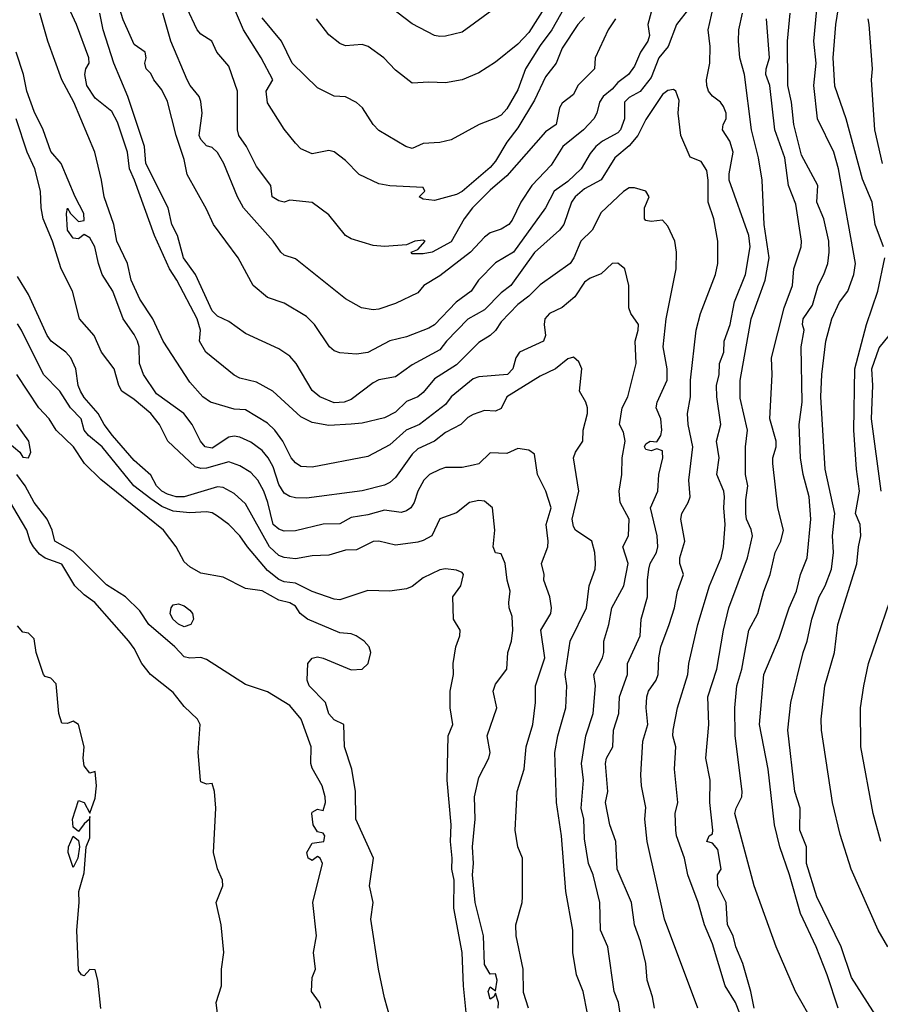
# Model space of a CAD drawing. Header units: metres. Extents: x -46681 to -43747, y -240911 to -237677.
# Tile 421 of 656: x -44839 to -44762, y -239758 to -239670. Entities that reach past the tile are written whole.
import ezdxf

# ---------------------------------------------------------------- set-up
doc = ezdxf.new("R2010")
doc.units = ezdxf.units.M
doc.layers.add('CONTOUR_INDEX', color=1, linetype='Continuous')
doc.layers.add('CONTOUR_INTER', color=3, linetype='Continuous')

msp = doc.modelspace()

# ---------------------------------------------------------------- linework, layer by layer
at = {"layer": 'CONTOUR_INDEX'}
for points, elevation in [([(-44788.595, -239669.357), (-44789.196, -239670.02), (-44790.595, -239672.171), (-44791.133, -239673.52), (-44792.095, -239674.74), (-44793.095, -239676.834), (-44794.595, -239679.339), (-44795.595, -239680.611), (-44796.595, -239682.314), (-44797.095, -239682.895), (-44799.595, -239685.057), (-44800.095, -239685.332), (-44802.095, -239685.851), (-44803.095, -239685.757), (-44803.472, -239685.52), (-44802.955, -239685.02), (-44803.095, -239684.7), (-44806.095, -239684.549), (-44807.095, -239684.352), (-44808.861, -239683.52), (-44810.095, -239682.25), (-44811.095, -239681.487), (-44811.595, -239681.354), (-44813.095, -239681.659), (-44814.095, -239681.222), (-44814.595, -239680.713), (-44815.595, -239679.44), (-44817.095, -239677.078), (-44817.225, -239676.02), (-44816.614, -239675.02), (-44817.66, -239673.02), (-44819.253, -239670.52), (-44822.024, -239664.02)], 85), ([(-44782.309, -239758.52), (-44782.486, -239757.52), (-44782.961, -239756.02), (-44783.096, -239754.52), (-44783.562, -239752.52), (-44784.109, -239751.02), (-44784.359, -239749.02), (-44785.668, -239746.02), (-44785.783, -239743.52), (-44786.334, -239742.02), (-44786.711, -239740.02), (-44786.508, -239739.02), (-44786.696, -239736.52), (-44786.615, -239736.02), (-44786.06, -239735.02), (-44785.989, -239733.52), (-44785.512, -239732.02), (-44785.456, -239730.52), (-44784.727, -239728.52), (-44784.728, -239727.52), (-44783.594, -239725.02), (-44783.506, -239723.52), (-44782.923, -239721.52), (-44782.939, -239720.02), (-44782.813, -239719.02), (-44782.707, -239718.52), (-44782.132, -239717.52), (-44782.016, -239717.02), (-44782.068, -239716.02), (-44782.668, -239713.52), (-44782.005, -239712.02), (-44781.924, -239710.52), (-44781.555, -239709.02), (-44781.575, -239708.52), (-44781.595, -239708.383), (-44782.095, -239708.198), (-44782.595, -239708.397), (-44783.095, -239708.27), (-44783.199, -239708.02), (-44783.095, -239707.76), (-44782.684, -239707.52), (-44782.095, -239707.588), (-44781.747, -239707.02), (-44781.643, -239706.52), (-44781.731, -239705.52), (-44782.164, -239704.52), (-44782.062, -239704.02), (-44781.157, -239702.02), (-44781.151, -239701.02), (-44781.528, -239699.02), (-44781.253, -239696.52), (-44780.34, -239692.02), (-44780.332, -239690.52), (-44780.467, -239689.52), (-44781.095, -239688.182), (-44781.595, -239687.623), (-44782.595, -239687.738), (-44783.095, -239687.666), (-44783.211, -239687.52), (-44783.198, -239686.52), (-44782.792, -239685.52), (-44783.095, -239685.034), (-44784.095, -239684.737), (-44784.595, -239684.739), (-44785.095, -239685.063), (-44787.095, -239686.942), (-44787.895, -239688.52), (-44788.915, -239689.52), (-44789.548, -239691.02), (-44789.891, -239691.52), (-44792.595, -239693.459), (-44793.595, -239694.461), (-44794.595, -239695.219), (-44796.095, -239696.786), (-44796.595, -239697.55), (-44797.082, -239698.02), (-44798.095, -239698.651), (-44800.095, -239700.644), (-44802.095, -239701.908), (-44803.095, -239703.151), (-44803.595, -239703.52), (-44804.595, -239703.946), (-44805.595, -239704.893), (-44806.595, -239705.402), (-44808.595, -239705.886), (-44809.595, -239705.993), (-44811.595, -239706.102), (-44813.095, -239705.836), (-44814.095, -239705.314), (-44816.622, -239703.02), (-44818.095, -239702.207), (-44819.595, -239701.854), (-44820.095, -239701.584), (-44822.637, -239699.52), (-44823.212, -239698.52), (-44823.122, -239697.52), (-44823.444, -239696.52), (-44825.261, -239693.02), (-44825.93, -239692.02), (-44827.266, -239689.02), (-44829.054, -239684.02), (-44829.52, -239683.02), (-44829.706, -239681.52), (-44830.595, -239678.814), (-44831.095, -239677.861), (-44832.595, -239676.669), (-44833.35, -239675.52), (-44833.53, -239674.52), (-44833.453, -239674.02), (-44833.137, -239673.52), (-44833.176, -239673.02), (-44834.29, -239670.02), (-44835.209, -239668.02)], 80), ([(-44765.782, -239758.52), (-44766.779, -239755.52), (-44767.773, -239753.02), (-44769.169, -239750.02), (-44770.156, -239746.52), (-44771.043, -239744.02), (-44771.521, -239742.02), (-44772.082, -239737.02), (-44772.866, -239733.02), (-44772.461, -239728.52), (-44771.095, -239725.251), (-44770.183, -239722.52), (-44769.526, -239721.02), (-44769.163, -239719.52), (-44768.566, -239718.02), (-44768.252, -239714.52), (-44768.379, -239712.52), (-44768.93, -239710.52), (-44769.17, -239709.02), (-44769.303, -239706.02), (-44769.037, -239704.02), (-44769.114, -239699.02), (-44768.857, -239697.52), (-44768.985, -239697.02), (-44768.923, -239696.52), (-44768.095, -239695.282), (-44767.581, -239693.52), (-44767.064, -239692.52), (-44766.724, -239691.52), (-44766.594, -239690.52), (-44766.629, -239689.52), (-44767.085, -239687.52), (-44767.697, -239686.02), (-44767.603, -239684.52), (-44769.095, -239681.797), (-44769.758, -239679.02), (-44769.974, -239677.02), (-44770.315, -239675.52), (-44770.342, -239671.52), (-44770.103, -239669.02)], 85), ([(-44799.019, -239761.02), (-44799.466, -239756.52), (-44799.589, -239753.52), (-44800.357, -239749.52), (-44800.32, -239747.02), (-44800.514, -239746.02), (-44800.491, -239745.02), (-44800.659, -239743.52), (-44800.592, -239742.02), (-44800.956, -239738.02), (-44800.851, -239734.02), (-44800.426, -239733.02), (-44800.686, -239731.52), (-44800.678, -239730.02), (-44800.373, -239728.52), (-44800.396, -239727.52), (-44800.165, -239726.02), (-44799.806, -239725.02), (-44799.783, -239724.52), (-44800.371, -239723.52), (-44800.452, -239721.52), (-44799.704, -239720.52), (-44799.479, -239719.52), (-44799.595, -239719.322), (-44800.095, -239719.111), (-44801.095, -239718.996), (-44801.595, -239719.084), (-44803.095, -239719.821), (-44804.095, -239720.585), (-44804.595, -239720.804), (-44806.095, -239721.021), (-44808.095, -239720.937), (-44810.595, -239721.785), (-44811.095, -239721.74), (-44813.095, -239721.043), (-44814.595, -239720.299), (-44815.595, -239720.165), (-44816.095, -239719.946), (-44817.095, -239719.151), (-44818.899, -239717.02), (-44819.583, -239716.02), (-44820.595, -239715.012), (-44821.595, -239714.27), (-44822.095, -239713.978), (-44822.595, -239713.871), (-44824.095, -239713.978), (-44825.595, -239713.802), (-44826.595, -239713.383), (-44827.595, -239712.7), (-44829.128, -239711.52), (-44831.964, -239708.02), (-44833.195, -239707.02), (-44833.577, -239706.52), (-44833.872, -239705.52), (-44834.806, -239704.52), (-44835.775, -239703.02), (-44837.25, -239701.52), (-44839.225, -239697.52), (-44839.595, -239696.947)], 75)]:
    msp.add_lwpolyline(points, dxfattribs=dict(at, elevation=elevation))
at = {"layer": 'CONTOUR_INTER'}
for points, elevation in [([(-44779.146, -239668.52), (-44780.338, -239670.02), (-44781.06, -239672.02), (-44781.9, -239673.02), (-44782.595, -239674.804), (-44783.595, -239676.046), (-44784.595, -239676.592), (-44784.99, -239677.02), (-44784.999, -239678.52), (-44785.367, -239679.52), (-44785.595, -239679.767), (-44786.992, -239680.52), (-44787.58, -239681.02), (-44788.095, -239681.626), (-44788.901, -239683.02), (-44790.095, -239684.16), (-44791.34, -239685.02), (-44792.114, -239686.52), (-44794.986, -239690.52), (-44796.595, -239691.47), (-44798.116, -239693.02), (-44798.788, -239694.02), (-44800.151, -239695.02), (-44802.095, -239697.042), (-44802.595, -239697.356), (-44804.595, -239698.135), (-44806.095, -239698.494), (-44808.095, -239699.546), (-44809.095, -239699.697), (-44810.595, -239699.569), (-44811.095, -239699.387), (-44811.541, -239699.02), (-44812.886, -239697.02), (-44813.595, -239696.304), (-44815.595, -239695.091), (-44817.095, -239694.587), (-44818.404, -239693.52), (-44819.737, -239691.02), (-44821.972, -239688.02), (-44822.595, -239686.64), (-44824.338, -239683.52), (-44824.595, -239682.176), (-44825.332, -239680.02), (-44826.095, -239676.947), (-44826.595, -239675.92), (-44827.317, -239675.02), (-44827.595, -239674.442), (-44828.011, -239674.02), (-44828.127, -239673.52), (-44828.03, -239673.02), (-44828.095, -239672.512), (-44829.095, -239671.815), (-44829.462, -239671.02), (-44830.095, -239669.624), (-44831.04, -239666.52)], 82), ([(-44789.864, -239667.52), (-44791.535, -239670.52), (-44792.595, -239671.926), (-44793.91, -239674.02), (-44794.595, -239675.911), (-44795.595, -239677.612), (-44796.095, -239678.197), (-44796.595, -239678.459), (-44798.078, -239679.02), (-44800.595, -239680.403), (-44801.595, -239680.635), (-44803.095, -239680.74), (-44804.095, -239681.189), (-44804.653, -239681.02), (-44807.095, -239679.574), (-44807.595, -239679.04), (-44808.568, -239677.52), (-44809.095, -239677.045), (-44810.095, -239676.543), (-44811.095, -239676.478), (-44812.595, -239675.727), (-44814.891, -239673.52), (-44815.85, -239671.52), (-44817.595, -239669.428)], 86), ([(-44791.257, -239667.02), (-44793.595, -239670.761), (-44794.595, -239671.794), (-44796.595, -239673.413), (-44798.095, -239674.369), (-44799.595, -239674.994), (-44801.095, -239675.291), (-44802.595, -239675.209), (-44804.095, -239675.32), (-44805.595, -239674.139), (-44806.639, -239673.02), (-44808.039, -239672.02), (-44808.595, -239671.833), (-44810.095, -239671.945), (-44810.595, -239671.728), (-44811.595, -239670.948), (-44812.696, -239669.52)], 87), ([(-44785.799, -239669.52), (-44786.467, -239670.52), (-44787.634, -239673.02), (-44787.69, -239674.02), (-44789.211, -239675.52), (-44789.595, -239676.316), (-44790.595, -239677.099), (-44790.86, -239677.52), (-44791.138, -239679.02), (-44792.095, -239679.687), (-44795.595, -239683.636), (-44797.095, -239684.922), (-44798.675, -239686.52), (-44799.413, -239687.52), (-44800.595, -239689.583), (-44802.297, -239690.52), (-44803.095, -239690.657), (-44804.095, -239690.656), (-44804.177, -239690.52), (-44803.595, -239690.274), (-44802.92, -239689.52), (-44803.095, -239689.429), (-44803.847, -239689.52), (-44804.595, -239689.852), (-44806.595, -239690.012), (-44807.595, -239689.901), (-44809.595, -239689.316), (-44810.095, -239689.009), (-44811.595, -239687.147), (-44813.095, -239686.046), (-44815.095, -239685.83), (-44815.595, -239686.016), (-44816.095, -239685.881), (-44816.688, -239685.52), (-44816.808, -239684.52), (-44818.095, -239682.816), (-44819.008, -239681.02), (-44819.678, -239680.02), (-44819.817, -239679.52), (-44819.816, -239676.02), (-44820.595, -239673.788), (-44821.666, -239672.52), (-44822.105, -239671.52), (-44823.095, -239670.899), (-44823.439, -239670.52), (-44824.353, -239668.52)], 84), ([(-44796.595, -239668.539), (-44799.595, -239670.713), (-44801.095, -239671.07), (-44801.595, -239671.121), (-44802.095, -239671.005), (-44804.095, -239669.958), (-44806.095, -239668.453)], 88), ([(-44773.264, -239762.52), (-44775.024, -239758.02), (-44775.936, -239756.52), (-44777.095, -239752.726), (-44777.818, -239751.02), (-44778.38, -239749.02), (-44779.295, -239746.52), (-44779.591, -239745.02), (-44780.328, -239743.02), (-44780.392, -239742.52), (-44780.432, -239741.02), (-44780.214, -239740.02), (-44780.49, -239737.02), (-44780.396, -239735.02), (-44780.658, -239734.02), (-44780.638, -239733.52), (-44780.222, -239731.52), (-44779.317, -239728.52), (-44779.206, -239727.52), (-44778.42, -239724.02), (-44777.356, -239720.52), (-44776.316, -239718.02), (-44776.091, -239717.02), (-44775.939, -239715.02), (-44776.063, -239713.52), (-44776.007, -239712.52), (-44776.062, -239712.02), (-44776.701, -239710.52), (-44776.478, -239709.02), (-44776.741, -239707.52), (-44776.333, -239706.02), (-44776.707, -239703.52), (-44776.727, -239702.52), (-44776.492, -239701.52), (-44776.444, -239700.52), (-44776.071, -239699.52), (-44776.039, -239698.52), (-44775.489, -239697.02), (-44775.095, -239694.972), (-44774.117, -239692.52), (-44773.704, -239690.02), (-44773.819, -239689.02), (-44775.58, -239684.02), (-44775.595, -239683.45), (-44775.242, -239681.52), (-44775.52, -239680.52), (-44776.193, -239679.52), (-44776.121, -239679.02), (-44775.865, -239678.52), (-44775.86, -239678.02), (-44776.095, -239677.401), (-44776.362, -239677.02), (-44777.095, -239676.468), (-44777.435, -239676.02), (-44777.608, -239675.52), (-44777.625, -239675.02), (-44777.327, -239673.52), (-44777.295, -239672.02), (-44777.474, -239670.52), (-44777.018, -239668.52)], 82), ([(-44762.184, -239759.52), (-44764.595, -239755.782), (-44765.512, -239753.02), (-44767.712, -239748.52), (-44768.636, -239745.52), (-44768.636, -239744.02), (-44769.239, -239742.52), (-44769.191, -239740.52), (-44769.694, -239739.02), (-44770.327, -239733.52), (-44770.055, -239731.02), (-44768.926, -239726.52), (-44768.559, -239725.52), (-44768.15, -239723.52), (-44767.493, -239721.52), (-44766.951, -239720.52), (-44766.385, -239719.02), (-44766.203, -239717.52), (-44766.298, -239716.02), (-44766.096, -239714.02), (-44766.956, -239710.02), (-44767.344, -239703.52), (-44767.26, -239701.52), (-44766.906, -239698.52), (-44766.351, -239696.52), (-44765.681, -239695.02), (-44764.909, -239694.02), (-44764.387, -239692.52), (-44764.237, -239691.52), (-44765.743, -239683.02), (-44766.174, -239681.52), (-44767.639, -239678.52), (-44767.968, -239675.52), (-44767.76, -239673.52), (-44767.979, -239671.52), (-44767.635, -239668.02)], 86), ([(-44761.718, -239690.02), (-44762.457, -239688.02), (-44762.734, -239686.02), (-44763.595, -239683.937), (-44765.067, -239678.52), (-44766.095, -239675.592), (-44766.234, -239673.02), (-44765.992, -239670.02), (-44765.745, -239668.52)], 87), ([(-44785.242, -239760.02), (-44785.529, -239758.02), (-44785.916, -239757.02), (-44786.512, -239753.02), (-44787.164, -239751.52), (-44787.208, -239749.02), (-44787.816, -239746.52), (-44788.237, -239745.52), (-44788.595, -239743.281), (-44788.666, -239741.52), (-44788.897, -239740.52), (-44788.681, -239738.02), (-44788.874, -239736.52), (-44788.466, -239734.02), (-44787.829, -239732.02), (-44787.616, -239729.52), (-44787.75, -239728.52), (-44786.987, -239727.02), (-44786.859, -239726.52), (-44786.85, -239725.52), (-44786.401, -239724.02), (-44786.142, -239722.52), (-44785.052, -239720.52), (-44784.659, -239718.52), (-44785.148, -239717.02), (-44784.637, -239716.02), (-44784.573, -239714.52), (-44785.383, -239713.02), (-44785.476, -239712.02), (-44785.241, -239710.52), (-44785.221, -239709.02), (-44784.933, -239707.52), (-44785.095, -239706.699), (-44785.454, -239706.02), (-44785.221, -239704.52), (-44784.712, -239703.52), (-44783.938, -239700.52), (-44784.052, -239698.52), (-44783.764, -239697.52), (-44783.751, -239697.02), (-44784.431, -239696.02), (-44784.601, -239695.52), (-44784.611, -239693.52), (-44784.974, -239692.02), (-44785.595, -239691.499), (-44786.095, -239691.544), (-44787.095, -239692.456), (-44788.095, -239692.859), (-44788.595, -239693.218), (-44789.46, -239694.52), (-44790.595, -239695.489), (-44791.733, -239696.02), (-44792.151, -239696.52), (-44792.236, -239697.02), (-44792.109, -239698.02), (-44792.287, -239698.52), (-44794.444, -239699.52), (-44794.784, -239700.02), (-44795.038, -239701.02), (-44795.535, -239701.52), (-44798.095, -239701.725), (-44798.595, -239701.912), (-44800.592, -239703.52), (-44801.095, -239704.212), (-44803.434, -239706.02), (-44804.637, -239706.52), (-44806.095, -239707.857), (-44808.095, -239708.882), (-44813.095, -239709.846), (-44814.095, -239709.784), (-44814.595, -239709.474), (-44814.978, -239709.02), (-44815.732, -239707.52), (-44816.449, -239706.52), (-44817.095, -239705.895), (-44819.095, -239704.7), (-44820.095, -239704.637), (-44822.222, -239704.02), (-44822.924, -239703.52), (-44824.095, -239702.217), (-44826.474, -239698.52), (-44827.425, -239696.52), (-44828.595, -239694.728), (-44829.359, -239693.02), (-44829.699, -239691.52), (-44830.655, -239689.52), (-44830.925, -239688.02), (-44831.789, -239685.52), (-44832.023, -239684.02), (-44832.645, -239681.52), (-44834.517, -239677.02), (-44835.592, -239675.02), (-44836.873, -239671.52), (-44837.573, -239669.02)], 79), ([(-44778.402, -239758.52), (-44781.412, -239750.52), (-44782.972, -239743.52), (-44783.171, -239741.52), (-44783.095, -239740.459), (-44783.473, -239738.52), (-44783.527, -239737.52), (-44783.36, -239734.52), (-44782.888, -239733.02), (-44783.051, -239731.52), (-44783.004, -239730.52), (-44782.845, -239730.02), (-44782.146, -239729.02), (-44781.963, -239728.52), (-44781.918, -239727.02), (-44781.72, -239726.02), (-44780.97, -239724.02), (-44780.505, -239722.52), (-44780.228, -239721.02), (-44779.689, -239719.52), (-44780.033, -239718.52), (-44780.024, -239718.02), (-44779.582, -239716.52), (-44779.93, -239714.52), (-44779.859, -239714.02), (-44779.267, -239713.02), (-44779.105, -239712.52), (-44779.208, -239711.02), (-44778.861, -239708.02), (-44779.272, -239706.02), (-44779.329, -239705.02), (-44779.056, -239703.52), (-44779.056, -239702.02), (-44778.558, -239697.52), (-44778.166, -239696.02), (-44776.828, -239692.52), (-44776.614, -239691.52), (-44776.614, -239689.52), (-44776.973, -239687.52), (-44777.483, -239686.02), (-44777.48, -239684.02), (-44777.595, -239683.156), (-44778.095, -239682.35), (-44779.095, -239681.956), (-44779.943, -239680.02), (-44780.179, -239678.02), (-44780.095, -239676.869), (-44780.379, -239676.02), (-44780.595, -239675.88), (-44781.095, -239675.969), (-44781.595, -239676.32), (-44783.095, -239678.578), (-44783.803, -239680.02), (-44784.595, -239680.94), (-44785.862, -239682.02), (-44787.095, -239683.992), (-44788.595, -239684.803), (-44789.427, -239685.52), (-44789.771, -239686.02), (-44790.462, -239688.02), (-44790.832, -239688.52), (-44793.095, -239690.55), (-44795.221, -239693.52), (-44796.095, -239694.16), (-44797.595, -239695.696), (-44799.095, -239696.529), (-44801.018, -239698.52), (-44801.595, -239699.298), (-44804.095, -239700.661), (-44805.595, -239701.722), (-44807.095, -239702.008), (-44807.595, -239702.267), (-44809.595, -239703.765), (-44810.224, -239704.02), (-44811.095, -239704.079), (-44812.384, -239703.52), (-44813.095, -239702.967), (-44814.537, -239700.52), (-44815.095, -239699.871), (-44816.095, -239699.198), (-44819.095, -239697.826), (-44820.595, -239696.752), (-44821.595, -239696.257), (-44822.095, -239695.794), (-44823.586, -239692.52), (-44824.662, -239691.02), (-44825.198, -239689.02), (-44825.694, -239688.02), (-44826.04, -239686.52), (-44828.057, -239682.52), (-44828.162, -239681.02), (-44829.674, -239676.52), (-44830.91, -239673.52), (-44831.877, -239670.52), (-44832.183, -239669.02)], 81), ([(-44782.595, -239668.923), (-44782.91, -239670.02), (-44782.761, -239671.02), (-44782.892, -239671.52), (-44783.565, -239672.52), (-44784.095, -239673.768), (-44784.632, -239674.52), (-44785.595, -239675.247), (-44786.095, -239675.862), (-44786.929, -239676.52), (-44787.25, -239677.02), (-44787.478, -239678.02), (-44787.744, -239678.52), (-44788.687, -239679.52), (-44790.555, -239681.02), (-44791.595, -239682.693), (-44793.345, -239684.52), (-44794.334, -239686.02), (-44795.095, -239687.618), (-44795.416, -239688.02), (-44796.095, -239688.435), (-44797.095, -239688.787), (-44797.595, -239689.157), (-44798.838, -239690.52), (-44801.595, -239692.629), (-44803.056, -239693.52), (-44803.595, -239694.169), (-44805.595, -239695.135), (-44807.095, -239695.635), (-44807.595, -239695.702), (-44808.655, -239695.52), (-44810.095, -239694.699), (-44814.595, -239691.126), (-44815.595, -239690.777), (-44815.892, -239690.52), (-44816.61, -239689.52), (-44819.256, -239686.52), (-44819.796, -239685.52), (-44821.028, -239682.52), (-44821.595, -239681.545), (-44822.095, -239681.087), (-44822.595, -239680.954), (-44823.095, -239680.372), (-44823.237, -239680.02), (-44822.972, -239678.02), (-44823.095, -239676.953), (-44823.263, -239676.52), (-44824.073, -239675.52), (-44824.326, -239675.02), (-44825.807, -239671.52), (-44826.532, -239669.02)], 83), ([(-44773.337, -239758.52), (-44773.633, -239757.02), (-44774.368, -239754.52), (-44774.999, -239753.02), (-44775.228, -239752.02), (-44775.724, -239751.02), (-44775.863, -239749.02), (-44776.612, -239747.52), (-44776.645, -239746.52), (-44776.307, -239746.02), (-44776.595, -239744.245), (-44777.095, -239743.681), (-44777.584, -239743.52), (-44777.373, -239743.02), (-44777.095, -239742.834), (-44777.053, -239742.52), (-44777.315, -239740.02), (-44777.29, -239738.02), (-44777.682, -239736.02), (-44777.411, -239733.02), (-44777.499, -239730.52), (-44776.702, -239728.02), (-44776.101, -239724.52), (-44775.609, -239722.52), (-44773.932, -239718.02), (-44773.504, -239716.02), (-44773.595, -239715.462), (-44774.024, -239714.52), (-44774.086, -239714.02), (-44774.095, -239712.795), (-44773.909, -239711.52), (-44774.11, -239710.52), (-44774.13, -239708.02), (-44773.945, -239706.52), (-44774.595, -239703.642), (-44774.595, -239702.055), (-44773.595, -239696.52), (-44772.343, -239693.02), (-44771.983, -239691.02), (-44772.427, -239688.02), (-44772.621, -239684.02), (-44772.965, -239682.02), (-44773.583, -239679.52), (-44774.22, -239674.52), (-44774.615, -239673.02), (-44774.756, -239671.52), (-44774.709, -239670.52), (-44774.393, -239669.02)], 83), ([(-44767.913, -239760.02), (-44769.626, -239757.02), (-44771.352, -239753.02), (-44773.333, -239747.52), (-44775.08, -239741.02), (-44774.965, -239740.52), (-44774.454, -239739.52), (-44774.416, -239739.02), (-44775.05, -239734.02), (-44775.066, -239731.52), (-44774.906, -239729.52), (-44774.438, -239728.02), (-44773.825, -239724.52), (-44772.999, -239723.02), (-44772.472, -239721.02), (-44771.887, -239719.52), (-44771.456, -239717.52), (-44770.954, -239716.52), (-44770.697, -239715.52), (-44771.206, -239713.52), (-44771.657, -239709.52), (-44771.666, -239709.02), (-44771.366, -239708.02), (-44771.372, -239707.52), (-44771.928, -239705.52), (-44771.713, -239701.52), (-44771.768, -239700.02), (-44770.656, -239695.52), (-44769.898, -239693.52), (-44769.764, -239692.02), (-44769.118, -239690.02), (-44769.097, -239689.52), (-44769.595, -239686.183), (-44770.266, -239684.52), (-44770.597, -239682.02), (-44771.489, -239679.52), (-44771.934, -239675.52), (-44772.284, -239674.52), (-44772.257, -239674.02), (-44771.956, -239673.02), (-44772.233, -239669.52)], 84), ([(-44761.795, -239682.52), (-44762.494, -239679.52), (-44762.774, -239675.02), (-44762.699, -239674.02), (-44762.993, -239670.02), (-44763.102, -239669.52)], 88), ([(-44788.314, -239759.02), (-44788.726, -239757.02), (-44789.323, -239755.52), (-44789.639, -239753.52), (-44789.648, -239751.52), (-44790.28, -239748.02), (-44790.67, -239743.02), (-44791.104, -239740.02), (-44791.268, -239735.52), (-44790.994, -239734.02), (-44790.277, -239731.52), (-44790.189, -239729.52), (-44790.334, -239728.52), (-44789.875, -239725.52), (-44788.41, -239722.52), (-44788.164, -239720.52), (-44787.648, -239719.02), (-44787.615, -239718.52), (-44787.66, -239717.52), (-44787.937, -239716.52), (-44789.413, -239715.52), (-44789.595, -239715.198), (-44789.705, -239714.52), (-44789.105, -239712.02), (-44789.573, -239709.02), (-44789.414, -239708.52), (-44788.756, -239707.52), (-44788.714, -239706.52), (-44788.316, -239705.02), (-44788.314, -239704.52), (-44788.491, -239704.02), (-44789.033, -239703.02), (-44788.836, -239701.02), (-44789.095, -239700.373), (-44789.595, -239699.944), (-44790.095, -239700.112), (-44791.206, -239701.02), (-44792.595, -239701.659), (-44795.595, -239703.516), (-44796.095, -239704.585), (-44796.595, -239704.804), (-44797.595, -239704.761), (-44798.595, -239705.121), (-44799.095, -239705.395), (-44799.709, -239706.02), (-44801.095, -239706.729), (-44802.095, -239707.523), (-44803.595, -239708.196), (-44804.095, -239708.677), (-44805.595, -239710.794), (-44806.095, -239711.246), (-44806.595, -239711.478), (-44808.595, -239711.985), (-44813.595, -239712.654), (-44814.595, -239712.624), (-44815.095, -239712.497), (-44815.595, -239712.192), (-44816.095, -239711.422), (-44816.595, -239709.835), (-44817.039, -239709.02), (-44817.595, -239708.355), (-44818.595, -239707.603), (-44819.595, -239707.159), (-44820.095, -239707.07), (-44820.595, -239707.165), (-44822.095, -239708.139), (-44822.702, -239708.02), (-44823.117, -239707.52), (-44823.87, -239706.02), (-44824.64, -239705.02), (-44827.095, -239703.244), (-44828.242, -239701.52), (-44828.612, -239700.52), (-44828.645, -239699.02), (-44828.806, -239698.52), (-44829.095, -239697.908), (-44830.093, -239696.52), (-44831.015, -239694.02), (-44831.96, -239692.52), (-44832.315, -239691.52), (-44832.619, -239690.02), (-44833.095, -239689.217), (-44833.595, -239688.924), (-44834.095, -239689.304), (-44834.595, -239689.26), (-44835.095, -239688.524), (-44835.184, -239687.02), (-44835.095, -239686.552), (-44834.813, -239687.02), (-44834.095, -239687.758), (-44833.595, -239687.654), (-44833.621, -239687.02), (-44834.416, -239685.52), (-44835.666, -239682.52), (-44836.595, -239681.467), (-44837.277, -239679.52), (-44838.095, -239677.858), (-44838.761, -239676.02), (-44839.037, -239674.52), (-44839.717, -239672.52)], 78), ([(-44793.647, -239758.52), (-44794.095, -239757.103), (-44794.114, -239755.02), (-44794.735, -239752.02), (-44794.766, -239751.02), (-44794.197, -239749.02), (-44794.169, -239748.52), (-44794.184, -239745.02), (-44794.598, -239744.02), (-44794.847, -239742.52), (-44794.644, -239739.02), (-44794.029, -239737.02), (-44793.844, -239735.02), (-44793.242, -239733.02), (-44793.003, -239731.02), (-44792.996, -239729.52), (-44792.172, -239727.02), (-44792.516, -239724.52), (-44791.638, -239723.02), (-44791.57, -239722.52), (-44791.715, -239721.52), (-44792.247, -239720.02), (-44792.231, -239719.52), (-44792.451, -239718.52), (-44791.909, -239717.02), (-44791.853, -239716.52), (-44792.042, -239715.02), (-44791.584, -239713.52), (-44792.064, -239712.02), (-44792.814, -239710.52), (-44793.095, -239708.7), (-44793.595, -239708.331), (-44794.595, -239708.168), (-44795.595, -239708.637), (-44797.095, -239708.578), (-44798.095, -239709.542), (-44798.595, -239709.687), (-44799.595, -239709.889), (-44801.095, -239709.893), (-44801.595, -239710.065), (-44802.536, -239710.52), (-44803.042, -239711.02), (-44803.594, -239712.02), (-44803.903, -239713.02), (-44804.229, -239713.52), (-44804.595, -239713.791), (-44805.095, -239713.936), (-44806.595, -239713.724), (-44808.095, -239714.148), (-44809.595, -239714.392), (-44810.595, -239714.961), (-44812.095, -239714.993), (-44814.595, -239715.587), (-44815.595, -239715.618), (-44816.095, -239715.441), (-44816.595, -239715.017), (-44817.064, -239713.02), (-44817.438, -239712.02), (-44817.974, -239711.02), (-44818.595, -239710.348), (-44819.595, -239709.739), (-44820.595, -239709.369), (-44822.595, -239709.939), (-44823.095, -239709.967), (-44823.595, -239709.829), (-44826.068, -239707.52), (-44826.815, -239706.02), (-44827.595, -239705.025), (-44829.095, -239703.756), (-44830.202, -239703.02), (-44830.478, -239702.52), (-44830.892, -239701.02), (-44832.026, -239699.52), (-44832.679, -239698.02), (-44834.024, -239696.52), (-44834.629, -239694.02), (-44835.658, -239692.02), (-44836.44, -239689.52), (-44837.281, -239687.52), (-44837.465, -239686.52), (-44837.519, -239685.02), (-44838.034, -239683.02), (-44838.714, -239681.52), (-44839.718, -239678.52)], 77), ([(-44761.311, -239753.02), (-44762.2, -239751.52), (-44764.603, -239746.02), (-44765.595, -239742.905), (-44766.303, -239740.02), (-44767.283, -239733.52), (-44767.321, -239732.52), (-44766.985, -239729.52), (-44766.126, -239726.52), (-44765.806, -239724.02), (-44764.095, -239718.55), (-44763.961, -239717.02), (-44763.737, -239716.02), (-44763.816, -239715.02), (-44764.223, -239714.02), (-44763.854, -239712.02), (-44764.144, -239710.02), (-44764.366, -239706.52), (-44764.279, -239701.02), (-44763.238, -239697.02), (-44762.233, -239694.02), (-44761.602, -239691.02)], 87), ([(-44796.364, -239758.52), (-44796.339, -239758.02), (-44796.595, -239757.17), (-44796.765, -239757.52), (-44797.095, -239757.712), (-44797.261, -239757.02), (-44797.095, -239756.594), (-44796.595, -239756.97), (-44796.455, -239756.02), (-44796.595, -239755.432), (-44797.095, -239755.458), (-44797.595, -239754.593), (-44797.685, -239752.02), (-44798.428, -239749.02), (-44798.673, -239746.52), (-44798.589, -239745.52), (-44798.662, -239744.02), (-44798.428, -239741.52), (-44798.487, -239739.52), (-44798.095, -239737.784), (-44797.195, -239736.02), (-44797.077, -239735.52), (-44797.336, -239734.02), (-44796.494, -239731.52), (-44796.807, -239730.02), (-44796.595, -239729.389), (-44795.583, -239728.02), (-44795.487, -239726.52), (-44795.174, -239725.52), (-44795.038, -239724.52), (-44795.095, -239723.292), (-44795.364, -239722.52), (-44795.401, -239722.02), (-44795.269, -239721.02), (-44795.554, -239720.02), (-44795.733, -239718.52), (-44796.095, -239717.663), (-44796.595, -239717.547), (-44796.813, -239717.02), (-44796.67, -239715.52), (-44796.886, -239713.52), (-44797.595, -239712.919), (-44798.095, -239712.865), (-44798.94, -239713.02), (-44800.095, -239713.951), (-44801.595, -239714.515), (-44802.335, -239716.02), (-44803.095, -239716.459), (-44803.595, -239716.599), (-44805.595, -239716.886), (-44807.095, -239716.516), (-44807.595, -239716.549), (-44809.095, -239717.278), (-44810.095, -239717.336), (-44811.595, -239717.784), (-44813.095, -239717.826), (-44814.595, -239718.107), (-44815.595, -239717.972), (-44816.095, -239717.796), (-44816.932, -239717.02), (-44819.095, -239713.158), (-44820.095, -239712.216), (-44821.095, -239711.684), (-44821.595, -239711.621), (-44824.595, -239712.518), (-44825.307, -239712.52), (-44826.095, -239712.271), (-44826.595, -239712.013), (-44827.095, -239711.538), (-44827.595, -239710.584), (-44829.095, -239709.269), (-44831.047, -239707.02), (-44831.808, -239706.02), (-44832.336, -239705.02), (-44833.595, -239703.591), (-44833.928, -239703.02), (-44834.14, -239702.52), (-44834.351, -239701.02), (-44834.795, -239700.02), (-44835.229, -239699.52), (-44836.567, -239698.52), (-44836.932, -239698.02), (-44838.595, -239694.308), (-44839.595, -239692.688)], 76), ([(-44761.925, -239712.02), (-44762.802, -239705.52), (-44762.67, -239702.52), (-44762.748, -239701.02), (-44762.095, -239699.114), (-44761.187, -239698.02)], 88), ([(-44806.036, -239759.52), (-44806.595, -239757.586), (-44807.137, -239755.02), (-44807.799, -239750.52), (-44807.615, -239749.02), (-44807.925, -239747.52), (-44807.559, -239745.02), (-44809.163, -239741.52), (-44809.198, -239739.02), (-44809.515, -239737.02), (-44810.18, -239735.02), (-44810.25, -239733.02), (-44811.095, -239732.574), (-44811.595, -239732.034), (-44811.884, -239731.02), (-44813.358, -239729.52), (-44813.523, -239729.02), (-44813.473, -239727.52), (-44813.095, -239727.045), (-44812.595, -239726.928), (-44812.095, -239727.029), (-44809.595, -239728.082), (-44808.595, -239728.026), (-44808.061, -239727.52), (-44807.821, -239726.52), (-44807.95, -239726.02), (-44808.406, -239725.52), (-44809.132, -239725.02), (-44809.595, -239724.854), (-44810.595, -239724.771), (-44813.509, -239723.52), (-44814.155, -239723.02), (-44814.595, -239722.356), (-44815.095, -239722.054), (-44816.095, -239721.825), (-44817.595, -239720.974), (-44819.095, -239720.777), (-44821.095, -239719.742), (-44823.095, -239719.406), (-44824.095, -239718.836), (-44824.595, -239718.374), (-44825.326, -239717.02), (-44826.45, -239715.52), (-44832.095, -239710.955), (-44833.573, -239709.52), (-44834.563, -239708.02), (-44836.095, -239706.527), (-44836.735, -239705.52), (-44837.661, -239704.52), (-44839.651, -239701.52)], 74), ([(-44841.095, -239707.053), (-44839.374, -239708.52), (-44839.095, -239708.958), (-44838.595, -239709.003), (-44838.387, -239708.52), (-44838.555, -239707.52), (-44839.635, -239706.02)], 73), ([(-44812.305, -239758.52), (-44812.419, -239758.02), (-44813.136, -239757.02), (-44813.095, -239755.76), (-44812.782, -239755.02), (-44812.971, -239753.52), (-44812.707, -239752.02), (-44813.021, -239749.02), (-44812.158, -239745.52), (-44812.366, -239745.02), (-44812.595, -239744.872), (-44813.095, -239745.233), (-44813.461, -239745.02), (-44813.573, -239744.52), (-44813.095, -239743.691), (-44812.051, -239743.52), (-44811.95, -239743.02), (-44812.095, -239742.771), (-44812.595, -239742.659), (-44813.001, -239742.02), (-44813.117, -239741.02), (-44813.095, -239740.896), (-44812.595, -239740.632), (-44812.095, -239740.731), (-44811.888, -239740.02), (-44811.907, -239739.52), (-44812.183, -239738.52), (-44813.095, -239736.941), (-44813.216, -239736.52), (-44813.184, -239735.02), (-44814.077, -239732.52), (-44815.095, -239731.282), (-44817.095, -239730.065), (-44819.095, -239729.416), (-44822.595, -239727.149), (-44823.095, -239726.973), (-44824.095, -239727.043), (-44824.595, -239726.931), (-44825.449, -239726.02), (-44827.776, -239724.02), (-44828.595, -239722.787), (-44829.864, -239721.52), (-44831.595, -239720.449), (-44834.595, -239717.442), (-44836.23, -239716.52), (-44836.461, -239715.52), (-44836.928, -239714.52), (-44838.095, -239713.035), (-44838.903, -239711.52), (-44839.647, -239710.52)], 73), ([(-44821.596, -239759.02), (-44821.72, -239758.02), (-44821.234, -239756.52), (-44821.246, -239755.02), (-44821.04, -239753.52), (-44821.268, -239751.02), (-44821.718, -239749.02), (-44821.128, -239747.52), (-44821.161, -239747.02), (-44821.595, -239746.003), (-44821.965, -239744.52), (-44821.746, -239740.52), (-44821.886, -239739.02), (-44822.095, -239738.301), (-44822.595, -239738.383), (-44823.095, -239738.159), (-44823.121, -239738.02), (-44823.351, -239735.52), (-44823.17, -239733.02), (-44823.394, -239732.52), (-44824.595, -239731.379), (-44825.595, -239730.126), (-44827.62, -239728.52), (-44828.4, -239727.52), (-44829.095, -239726.172), (-44829.584, -239725.52), (-44832.629, -239722.02), (-44833.595, -239721.335), (-44834.418, -239720.52), (-44835.595, -239718.591), (-44837.095, -239718.054), (-44837.595, -239717.68), (-44838.154, -239717.02), (-44838.457, -239716.52), (-44838.762, -239715.52), (-44841.095, -239711.576)], 72), ([(-44825.779, -239722.52), (-44825.595, -239722.246), (-44825.095, -239722.161), (-44824.595, -239722.333), (-44824.095, -239722.706), (-44823.84, -239723.02), (-44823.751, -239723.52), (-44823.985, -239724.02), (-44824.595, -239724.226), (-44825.095, -239723.965), (-44825.612, -239723.52), (-44825.858, -239723.02), (-44825.779, -239722.52)], 74), ([(-44761.949, -239743.52), (-44762.624, -239741.02), (-44763.761, -239735.02), (-44763.787, -239731.52), (-44763.468, -239729.52), (-44763.054, -239727.52), (-44761.095, -239721.81)], 88), ([(-44832.095, -239758.55), (-44832.377, -239756.02), (-44832.595, -239755.078), (-44833.095, -239755.035), (-44833.595, -239755.605), (-44833.82, -239755.52), (-44834.095, -239755.145), (-44834.263, -239751.52), (-44834.041, -239749.02), (-44834.069, -239748.02), (-44833.595, -239746.346), (-44833.401, -239744.02), (-44833.095, -239743.188), (-44833.095, -239741.27), (-44833.108, -239741.52), (-44833.595, -239741.944), (-44834.095, -239742.626), (-44834.595, -239742.246), (-44834.655, -239741.52), (-44834.095, -239739.854), (-44833.595, -239740.021), (-44833.095, -239740.998), (-44832.595, -239739.624), (-44832.472, -239738.52), (-44832.595, -239737.235), (-44833.095, -239737.376), (-44833.595, -239736.719), (-44833.69, -239736.02), (-44833.597, -239735.02), (-44834.093, -239733.02), (-44834.595, -239732.705), (-44835.095, -239732.905), (-44835.595, -239732.88), (-44835.868, -239732.02), (-44836.095, -239729.352), (-44836.595, -239728.828), (-44837.095, -239728.683), (-44837.245, -239728.52), (-44837.921, -239726.52), (-44838.095, -239725.305), (-44838.595, -239724.787), (-44839.095, -239724.709), (-44839.595, -239724.133)], 71), ([(-44834.8, -239743.52), (-44834.595, -239743.048), (-44834.095, -239743.435), (-44834.018, -239744.02), (-44834.166, -239745.02), (-44834.595, -239745.869), (-44835.019, -239744.52), (-44835.005, -239744.02), (-44834.8, -239743.52)], 71)]:
    msp.add_lwpolyline(points, dxfattribs=dict(at, elevation=elevation))

doc.saveas('drawing.dxf')
